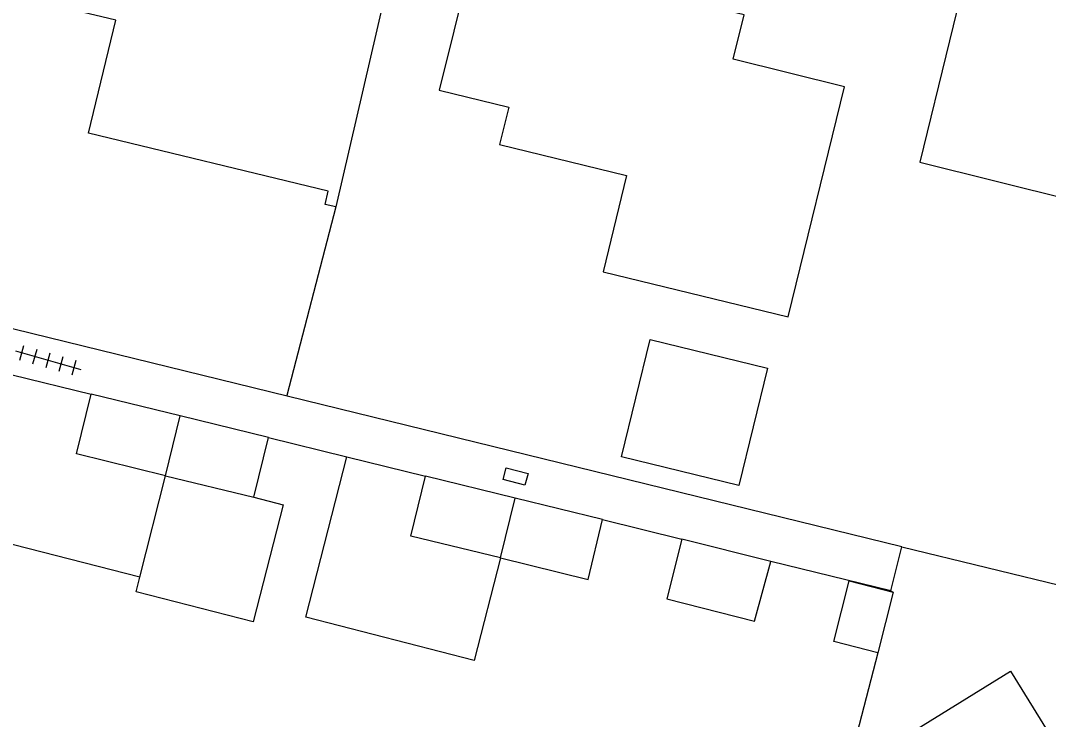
# Model space of a CAD drawing. Extents: x 125000 to 129004, y 397500 to 399008.
# Drawn here: x 126195.83 to 126229.84, y 398196.47 to 398219.6 of the extents above; entities that cross this region are included whole.
import ezdxf

# ---------------------------------------------------------------- set-up
doc = ezdxf.new("R2010")
doc.units = 0
for name, color, linetype in [('gg-afsc-erfafscheiding', 7, 'Continuous'), ('gg-afsc-hekwerk', 7, 'Continuous'), ('gg-afsc-muur', 7, 'Continuous'), ('gg-bbg-bijgebouw', 7, 'Continuous'), ('gg-bbg-hoofdgebouw', 7, 'Continuous'), ('gg-bbg-luifel en loopbrug', 7, 'Continuous'), ('gg-bbg-tussenscheiding', 7, 'Continuous'), ('gg-knt-verharding', 7, 'Continuous'), ('gt-grn-weggrens', 7, 'Continuous'), ('gt-symb-kolk center center', 7, 'Continuous'), ('gt-symb-tegel verharding', 7, 'Continuous')]:
    doc.layers.add(name, color=color, linetype=linetype)

# ---------------------------------------------------------------- blocks, each defined once
blk = doc.blocks.new('gt0-TEG1')
at = {"layer": 'gt-symb-tegel verharding'}
for p, q in [((-1.125, 0), (1.125, 0)), ((-0.9, -0.25), (-0.9, 0.25)), ((-0.45, -0.25), (-0.45, 0.25)), ((0, -0.25), (0, 0.25)), ((0.45, -0.25), (0.45, 0.25)), ((0.9, -0.25), (0.9, 0.25))]:
    blk.add_line(p, q, dxfattribs=at)
blk = doc.blocks.new('gt0-KOLKCC')
at = {"layer": 'gt-symb-kolk center center'}
blk.add_lwpolyline([(-0.375, 0.2), (0.375, 0.2), (0.375, -0.2), (-0.375, -0.2)], close=True, dxfattribs=at)

msp = doc.modelspace()

# ---------------------------------------------------------------- linework, layer by layer
at = {"layer": 'gg-afsc-erfafscheiding'}
for p, q in [((126204.036, 398205.804), (126206.631, 398205.162)), ((126215.09, 398203.087), (126217.706, 398202.441)), ((126224.629, 398200.729), (126224.704, 398200.687))]:
    msp.add_line(p, q, dxfattribs=at)
at = {"layer": 'gg-afsc-hekwerk'}
msp.add_line((126224.189, 398198.679), (126222.36, 398191.544), dxfattribs=at)
at = {"layer": 'gg-afsc-muur'}
msp.add_line((126206.257, 398213.431), (126204.638, 398207.192), dxfattribs=at)
at = {"layer": 'gg-bbg-bijgebouw'}
for p, q in [((126201.115, 398206.517), (126198.163, 398207.238)), ((126204.036, 398205.804), (126201.115, 398206.517)), ((126203.552, 398203.822), (126204.036, 398205.804)), ((126200.63, 398204.535), (126203.552, 398203.822)), ((126212.191, 398203.795), (126209.225, 398204.519)), ((126215.09, 398203.087), (126212.191, 398203.795)), ((126220.65, 398201.7), (126217.706, 398202.441))]:
    msp.add_line(p, q, dxfattribs=at)
for points in [[(126200.63, 398204.535), (126197.679, 398205.256), (126198.163, 398207.238)], [(126211.706, 398201.813), (126208.741, 398202.537), (126209.225, 398204.519)], [(126211.706, 398201.813), (126214.606, 398201.105), (126215.09, 398203.087)], [(126217.706, 398202.441), (126217.208, 398200.463), (126220.114, 398199.724), (126220.65, 398201.7)]]:
    msp.add_lwpolyline(points, dxfattribs=at)
at = {"layer": 'gg-bbg-hoofdgebouw'}
for points in [[(126206.257, 398213.431), (126205.906, 398213.513), (126206.012, 398213.952), (126198.077, 398215.868), (126198.981, 398219.611), (126196.057, 398220.318), (126198.411, 398230.066), (126199.315, 398229.847), (126199.515, 398230.673), (126202.84, 398229.868), (126202.614, 398229.047), (126206.004, 398228.217), (126205.013, 398224.253), (126205.546, 398224.12), (126204.911, 398221.58), (126207.625, 398220.902), (126207.734, 398221.338), (126208.073, 398221.253), (126206.257, 398213.431)], [(126209.679, 398217.297), (126211.981, 398216.736), (126211.677, 398215.493), (126215.883, 398214.467), (126215.106, 398211.282), (126221.224, 398209.79), (126223.095, 398217.402), (126219.41, 398218.324), (126219.768, 398219.791), (126219.263, 398219.914), (126220.422, 398224.673), (126214.309, 398226.17), (126213.424, 398222.557), (126211.122, 398223.121), (126209.679, 398217.297)], [(126225.583, 398214.913), (126230.636, 398213.654), (126230.908, 398214.721), (126233.558, 398214.078), (126232.654, 398210.386), (126239.025, 398208.873), (126240.915, 398216.612), (126237.518, 398217.445), (126238.222, 398220.338), (126231.281, 398222.053), (126231.507, 398223.014), (126228.314, 398223.791), (126228.078, 398222.819), (126227.544, 398222.949), (126225.583, 398214.913)]]:
    msp.add_lwpolyline(points, dxfattribs=at)
at = {"layer": 'gg-bbg-luifel en loopbrug'}
for p, q in [((126195.558, 398207.876), (126198.163, 398207.238)), ((126206.631, 398205.162), (126209.225, 398204.519)), ((126199.777, 398201.177), (126200.63, 398204.535)), ((126224.704, 398200.687), (126224.189, 398198.679))]:
    msp.add_line(p, q, dxfattribs=at)
for points in [[(126216.659, 398209.042), (126220.545, 398208.094), (126219.597, 398204.208), (126215.711, 398205.156), (126216.659, 398209.042)], [(126211.706, 398201.813), (126210.837, 398198.423), (126205.269, 398199.85), (126206.631, 398205.162)], [(126199.777, 398201.177), (126194.207, 398202.605), (126194.703, 398204.542)], [(126203.552, 398203.822), (126204.521, 398203.574), (126203.527, 398199.699), (126199.653, 398200.692), (126199.777, 398201.177)], [(126224.189, 398198.679), (126222.736, 398199.052), (126223.251, 398201.06), (126224.704, 398200.687)]]:
    msp.add_lwpolyline(points, dxfattribs=at)
at = {"layer": 'gg-bbg-tussenscheiding'}
for p, q in [((126200.63, 398204.535), (126201.115, 398206.517)), ((126211.706, 398201.813), (126212.191, 398203.795))]:
    msp.add_line(p, q, dxfattribs=at)
at = {"layer": 'gg-knt-verharding'}
for p, q in [((126224.988, 398202.18), (126184.846, 398212.023)), ((126224.988, 398202.18), (126242.332, 398197.979)), ((126224.629, 398200.729), (126220.65, 398201.7))]:
    msp.add_line(p, q, dxfattribs=at)
msp.add_lwpolyline([(126226.26, 398192.085), (126224.246, 398195.388), (126228.588, 398198.065), (126230.636, 398194.747), (126226.26, 398192.085)], dxfattribs=at)
at = {"layer": 'gt-grn-weggrens'}
msp.add_line((126224.629, 398200.729), (126224.988, 398202.18), dxfattribs=at)

# ---------------------------------------------------------------- block references
at = {"layer": 'gt-symb-kolk center center', "rotation": -14.53650921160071}
msp.add_blockref('gt0-KOLKCC', (126212.207, 398204.513), dxfattribs=at)
at = {"layer": 'gt-symb-tegel verharding', "rotation": -15.787947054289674}
msp.add_blockref('gt0-TEG1', (126196.741, 398208.361), dxfattribs=at)

doc.saveas('drawing.dxf')
